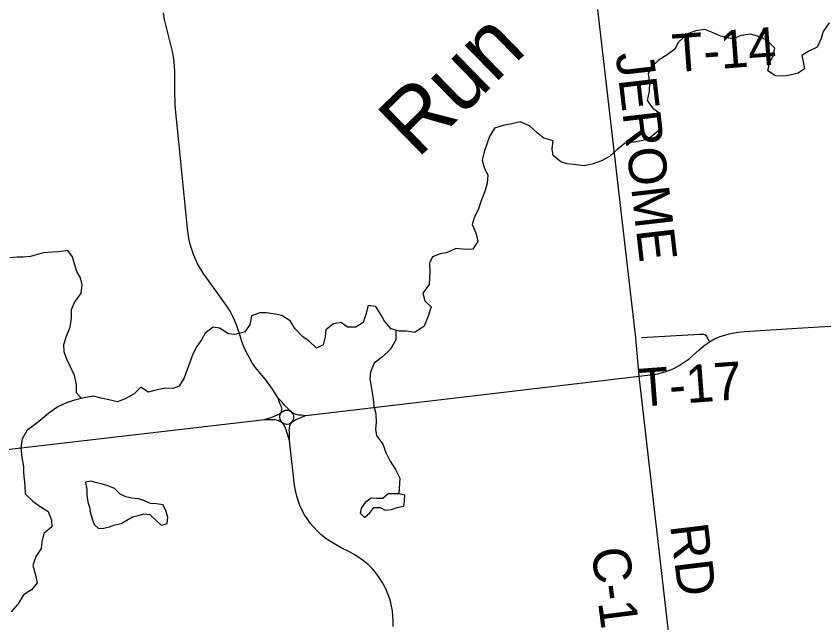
# Model space of a CAD drawing. Extents: x 114604 to 551442, y 316898 to 567001.
# Drawn here: x 151561 to 157965, y 462283 to 467092 of the extents above; entities that cross this region are included whole.
import ezdxf

# ---------------------------------------------------------------- set-up
doc = ezdxf.new("R2010")
doc.units = 0
for name, color, linetype in [('GE_P_Alignment_1000_Cardinal_Points', 7, 'Continuous'), ('GE_P_Alignment_500_Bearings', 7, 'Continuous'), ('MT_X_Edge_Line', 7, 'Continuous'), ('PM_P_Cells', 7, 'Continuous'), ('PM_P_CL_Double_Solid', 7, 'Continuous'), ('PM_P_Crosswalk', 7, 'Continuous'), ('PM_P_Stop_Line', 7, 'Continuous')]:
    doc.layers.add(name, color=color, linetype=linetype)

msp = doc.modelspace()

# ---------------------------------------------------------------- linework, layer by layer
at = {"layer": 'GE_P_Alignment_1000_Cardinal_Points'}
for points in [[(156500.8, 464238.6), (156541.6, 464242.8), (156590.3, 464248.6), (156648.7, 464258), (156711.1, 464274.3), (156769.7, 464297.1), (156818, 464323.2), (156858.3, 464348.6), (156895.9, 464376.4), (156973.4, 464443.3), (157014.1, 464477.9), (157056.8, 464509.5), (157097.9, 464533.6), (157141.7, 464551.8), (157188.3, 464566.9), (157212.7, 464573.2), (157237.1, 464579.6), (157285.5, 464587.5), (157335.6, 464592.7), (157753.5, 464618.5), (157881.8, 464626.2), (158246, 464648.3)], [(156518.5, 464544.4), (156979.8, 464572.1), (156996.8, 464572.4), (157009.2, 464571.7), (157020.9, 464569), (157029.8, 464563.1), (157037.8, 464550.9), (157056.8, 464509.5)]]:
    msp.add_lwpolyline(points, dxfattribs=at)
at = {"layer": 'GE_P_Alignment_500_Bearings'}
msp.add_line((153857.7, 463927.8), (156500.8, 464238.6), dxfattribs=at)
for points in [[(153638.9, 464063.5), (153617.3, 464098.4), (153593.2, 464136.5), (153568.3, 464173.6), (153540.3, 464210.2), (153509.1, 464246.9), (153484.3, 464276), (153456.1, 464310.5), (153433.6, 464343.2), (153410.3, 464382.5), (153387, 464426.1), (153369.2, 464465.4), (153351, 464512.7), (153337, 464557.5), (153322.7, 464606.4), (153309.5, 464644.1), (153293.3, 464683.4), (153276.4, 464717.3), (153257, 464752.4), (153237, 464785.2), (153213.2, 464820.3), (153072.4, 465015.9), (153045.2, 465054.6), (153025, 465085.9), (153002.8, 465124.1), (152983.6, 465165.1), (152968.5, 465201.6), (152954.2, 465241.5), (152941.6, 465285.5), (152931.7, 465328.4), (152924.5, 465369.7), (152919.8, 465408.3), (152851.7, 466096.1), (152827.8, 466329.2), (152822.7, 466390), (152821, 466428.9), (152820.2, 466466.7), (152819.9, 466507.5), (152820.6, 466598.1), (152819.9, 466659.7), (152818, 466694), (152814.4, 466731.4), (152808.4, 466770.6), (152802.4, 466800.4), (152745.7, 467033.8), (152736, 467075.4), (152729.4, 467117.5)], [(156975.4, 460128.8), (156942.7, 460466.5), (156847.4, 461283), (156749.1, 462078.5), (156500.8, 464238.6), (156474.2, 464542.1), (156172.8, 467144.1)], [(153743.6, 463956.4), (153711.6, 463985.9), (153695.1, 464002.4), (153684.3, 464014.8), (153669.9, 464033), (153638.9, 464063.5)], [(153660.3, 463946.5), (153664.5, 463962.2), (153666.7, 463974.5), (153666.4, 463985.4), (153664.7, 463994.4), (153660.8, 464005.1), (153652.5, 464022.5), (153638.9, 464063.5)], [(144815.1, 463998.2), (144842.3, 463909.3), (144999.5, 463315.2), (145032.9, 463240.6), (145072.2, 463190.1), (145126.2, 463160.5), (145204.2, 463134.2), (145299.8, 463137.5), (145527.1, 463163.4), (150387.8, 463659.6), (150489.7, 463665.2), (150543.9, 463660.8), (150597.4, 463643.8), (150651.7, 463620.6), (150724.7, 463596.2), (150785.8, 463584.1), (150833.7, 463583.8), (150917.6, 463591.3), (153533.5, 463893.8)], [(153660.3, 463946.5), (153669.6, 463955.6), (153680.6, 463962.5), (153685.4, 463964.5), (153693.8, 463967.9), (153705.8, 463969.8), (153719.2, 463968.3), (153731.5, 463964.1), (153743.6, 463956.4)], [(153533.5, 463893.8), (153596.8, 463915.6), (153615.4, 463923.2), (153633.2, 463932), (153660.3, 463946.5)], [(153670.7, 463872.4), (153660.1, 463885), (153654.4, 463897.4), (153652.7, 463907.1), (153652.2, 463909.9), (153652.6, 463922.2), (153655.7, 463935.3), (153660.3, 463946.5)], [(153747.8, 463874.8), (153755.7, 463884.6), (153760.1, 463894.8), (153763, 463905.5), (153763.2, 463915.9), (153762.8, 463918.5), (153761.7, 463927.3), (153758.2, 463936.3), (153752.9, 463945.4), (153743.6, 463956.4)], [(153743.6, 463956.4), (153763.9, 463942.1), (153779.1, 463936.3), (153789.6, 463933.6), (153799.8, 463932.1), (153808.9, 463931.7), (153821.8, 463932), (153857.7, 463927.8)], [(153747.8, 463874.8), (153771.3, 463888.5), (153791.2, 463899.6), (153812, 463908.1), (153823.8, 463912.5), (153857.7, 463927.8)], [(153533.5, 463893.8), (153599.9, 463894.3), (153614, 463894.4), (153624.7, 463893.1), (153639.7, 463888.7), (153670.7, 463872.4)], [(153670.7, 463872.4), (153682.7, 463864.1), (153695, 463859.6), (153703.5, 463858.9), (153710.2, 463858.4), (153725, 463860.7), (153737, 463866.5), (153747.8, 463874.8)], [(153727.8, 463728.4), (153708, 463795), (153702, 463813.8), (153696.4, 463827.6), (153688.8, 463844.4), (153681.4, 463857.5), (153670.7, 463872.4)], [(153727.8, 463728.4), (153727.5, 463795.9), (153727, 463809.2), (153727.3, 463820.6), (153729, 463832.6), (153731.9, 463844.9), (153736.6, 463857.9), (153747.8, 463874.8)], [(154549.9, 462255.3), (154550.4, 462298.6), (154548.5, 462339.9), (154544.1, 462379.1), (154537.9, 462414.4), (154531.8, 462441.1), (154523.1, 462472.3), (154513.3, 462501.3), (154498.5, 462538.7), (154483.8, 462569.8), (154463.5, 462606.1), (154440, 462641.5), (154412, 462679.9), (154384.1, 462712.8), (154351, 462745.4), (154317.7, 462772.9), (154315.4, 462774.5), (154278.9, 462801.3), (154239.8, 462825.6), (154198.2, 462849), (154138.7, 462879), (154092, 462903.2), (154052.9, 462928.2), (154012.1, 462955), (154013.2, 462955.8), (153977.8, 462984.5), (153949.7, 463010), (153920.4, 463041.3), (153892.8, 463074), (153867.4, 463109.1), (153847.7, 463140.2), (153829.6, 463174.5), (153811, 463213.3), (153795.9, 463253.4), (153786.1, 463286.5), (153777.6, 463320.7), (153770.5, 463358.1), (153765.3, 463396.2), (153727.8, 463728.4)]]:
    msp.add_lwpolyline(points, dxfattribs=at)
at = {"layer": 'MT_X_Edge_Line'}
for points in [[(152741.7, 463065.5), (152757.4, 463069.7), (152765.1, 463119.8), (152750.9, 463165.8), (152726.6, 463217.8), (152672.4, 463225.5), (152626.3, 463229.3), (152578.1, 463249.1), (152531.9, 463266.8), (152477.8, 463272.6), (152429.7, 463282.3), (152385.5, 463302.2), (152341.2, 463348), (152297, 463367.8), (152246.8, 463381.6), (152200.7, 463393.3), (152154.5, 463407.1), (152110.5, 463398.9)], [(152110.5, 463398.9), (152122.8, 463338.9), (152123, 463292.8), (152129.3, 463242.7), (152143.6, 463196.7), (152149.8, 463152.7), (152164.1, 463106.7), (152180.4, 463062.7), (152214.6, 463030.8), (152256.6, 463033), (152302.7, 463045.3), (152344.7, 463059.6), (152392.7, 463071.8), (152438.7, 463096.1), (152482.6, 463124.4), (152528.6, 463134.6), (152572.6, 463146.9), (152620.8, 463141.1), (152671.1, 463093.3), (152711.4, 463057.4), (152741.7, 463065.5)], [(154595.6, 463305.6), (154511.4, 463305.2), (154467.6, 463268.9), (154421.5, 463268.7), (154375.4, 463272.4), (154329.4, 463238.1), (154295.6, 463191.9), (154287.8, 463151.8), (154322.1, 463117.9), (154364, 463156.2), (154397.8, 463198.4), (154429.7, 463198.6)], [(154429.7, 463198.6), (154445.9, 463198.7), (154488.1, 463176.9), (154538.1, 463181.1), (154582.1, 463197.4), (154634.2, 463207.7), (154640, 463251.8), (154641.7, 463295.9), (154595.6, 463305.6)]]:
    msp.add_lwpolyline(points, dxfattribs=at)
at = {"layer": 'PM_P_Cells'}
for points in [[(158006.6, 467039.5), (157958.9, 466969.1), (157943.2, 466915), (157911.4, 466846.7), (157845.5, 466814.3), (157789.6, 466780), (157801.8, 466730), (157810.1, 466673.9), (157760.2, 466639.6), (157696.2, 466625.3), (157646.1, 466615), (157582, 466618.6), (157521.7, 466658.4), (157533.4, 466720.5), (157559.2, 466772.7), (157574.9, 466838.9), (157512.4, 466902.6), (157450.2, 466930.3), (157383.9, 466950), (157309.9, 466939.5), (157243.9, 466911.2), (157191.7, 466918.9), (157139.5, 466936.6), (157087.3, 466958.4), (157021.1, 466986), (156949, 466975.6), (156883, 466951.2), (156813.2, 466884.8), (156783.4, 466830.5), (156723.5, 466786.2), (156651.6, 466739.7), (156597.8, 466689.4), (156572, 466635.2), (156582.4, 466565.1), (156578.8, 466497), (156563.1, 466422.8), (156605.5, 466365), (156659.8, 466325.2), (156662.1, 466257.2), (156654.5, 466183), (156594.6, 466134.6), (156530.7, 466106.3), (156460.6, 466093.9), (156388.5, 466085.5), (156326.7, 466035.1), (156264.8, 465978.6), (156200.9, 465946.3), (156128.9, 465919.8), (156064.8, 465905.5), (156000.7, 465913.1), (155930.5, 465920.8), (155880.3, 465936.5), (155818, 465988.2), (155811.7, 466038.3), (155817.4, 466104.4), (155745.1, 466124), (155690.8, 466165.8), (155630.4, 466221.5), (155558.1, 466253.2), (155492.1, 466238.8), (155422, 466224.4), (155354, 466204), (155314.3, 466137.7), (155296.5, 466085.6), (155272.8, 466017.3), (155257.1, 465949.2), (155275.5, 465883.2), (155299.8, 465833.2), (155296.1, 465767.1), (155280.4, 465711), (155250.7, 465636.7), (155227, 465564.5), (155191.3, 465494.2), (155177.6, 465440.1), (155206, 465374.1), (155222.4, 465308.1), (155180.6, 465243.8), (155126.5, 465241.5), (155048.3, 465251.1), (154972.4, 465216.6), (154922.3, 465208.4), (154862.3, 465184), (154838.5, 465133.8), (154840.9, 465065.7), (154839.2, 465015.6), (154835.4, 464965.5), (154785.7, 464895.2), (154800, 464835.2), (154852.4, 464787.4), (154828.7, 464715.1), (154795.1, 464634.8), (154723.2, 464584.4), (154653, 464594), (154598.9, 464595.7), (154534.7, 464613.4), (154482.3, 464673.2), (154456, 464723.2), (154413.5, 464791.1), (154351.4, 464798.7)], [(152079.1, 464061.3), (152040.6, 464107.6), (152040.3, 464171.7), (152023.9, 464243.7), (151989.5, 464317.7), (151961.1, 464379.6), (151942.8, 464431.6), (151938.5, 464489.7), (151960.2, 464555.9), (151989.8, 464628.1), (152001.5, 464698.3), (151999.1, 464766.4), (152022.9, 464822.6), (152076.6, 464896.9), (152084.3, 464963.1), (152072, 465017.1), (152041.7, 465067), (152027.4, 465117), (152007, 465185), (151970.7, 465234.8), (151900.6, 465224.5), (151850.5, 465222.2), (151778.4, 465215.8), (151728.4, 465201.5), (151674.3, 465187.2), (151618.3, 465182.9), (151568.2, 465180.7), (151512.1, 465176.4)], [(154351.4, 464798.7), (154333.7, 464726.5), (154312, 464664.3), (154254.1, 464626), (154188, 464627.6), (154137.7, 464663.4), (154077.6, 464653.1), (154017.7, 464606.7), (154010, 464550.6), (153996.3, 464486.4), (153942.4, 464460.1), (153884, 464515.8), (153833.7, 464549.6), (153773.3, 464613.4), (153734.8, 464677.3), (153668.5, 464719), (153616.4, 464728.7), (153544.2, 464740.4), (153494.1, 464740.1), (153426.1, 464715.7), (153414.4, 464645.6), (153370.6, 464587.3), (153294.6, 464568.8), (153244.5, 464574.6), (153174.1, 464618.3), (153124, 464628), (153060.1, 464579.6), (153030.3, 464527.4), (152994.5, 464473.1), (152962.8, 464412.9), (152935.1, 464342.6), (152913.4, 464284.4), (152893.6, 464224.2), (152853.9, 464159.9), (152803.9, 464141.6), (152745.8, 464143.3), (152679.7, 464129), (152607.7, 464110.6), (152549.4, 464150.3), (152497.6, 464098), (152425.6, 464057.6), (152365.6, 464035.2), (152297.4, 464050.9), (152245.3, 464060.6), (152175, 464080.3), (152097, 464065.9), (152024.9, 464047.5), (151960.9, 464027.1), (151892.9, 463996.7), (151821.1, 463946.3), (151755.2, 463889.8), (151705.4, 463849.5), (151649.5, 463811.2), (151609.7, 463742.9), (151598.1, 463670.7), (151606.5, 463594.6), (151620.9, 463522.6), (151619.2, 463472.5), (151625.4, 463422.4), (151629.7, 463372.4), (151632.1, 463306.3), (151694.5, 463246.5), (151744.8, 463210.7), (151815.1, 463165), (151841.5, 463097), (151843.8, 463043), (151780, 462992.5), (151764.3, 462924.4), (151760.6, 462872.2), (151716.8, 462807.9), (151693.1, 462737.7), (151711.5, 462671.7), (151727.9, 462601.6), (151684.1, 462545.3), (151620.2, 462504.9), (151578.5, 462434.6), (151520.7, 462370.2)], [(154572.6, 464603), (154571.2, 464525.5), (154529.5, 464453.2), (154465.7, 464392.7), (154399.8, 464342.3), (154370.2, 464270), (154366.4, 464219.9), (154372.7, 464169.9), (154383, 464109.8), (154391.3, 464055.8), (154397.6, 464001.7), (154411.9, 463939.7), (154416.3, 463869.6), (154410.6, 463817.5), (154418.9, 463767.5), (154467.3, 463699.6), (154491.7, 463633.7), (154526.1, 463565.7), (154568.5, 463499.8), (154603, 463429.9), (154595.6, 463305.6)]]:
    msp.add_lwpolyline(points, dxfattribs=at)

# ---------------------------------------------------------------- texts
at = {"layer": 'PM_P_CL_Double_Solid'}
for s, rotation, p in [('JEROME', 276.61627, (156313.6, 466792.9)), ('RD', 276.86185, (156745.2, 463056.3)), ('C-11', 277.28228, (156120.6, 462866.2))]:
    msp.add_text(s, height=300, rotation=rotation, dxfattribs=at).set_placement(p)
at = {"layer": 'PM_P_Crosswalk'}
for s, rotation, p in [('T-14', 4.29581, (156773.8, 466646.7)), ('T-17', 4.29723, (156502.5, 463995.9))]:
    msp.add_text(s, height=300, rotation=rotation, dxfattribs=at).set_placement(p)
at = {"layer": 'PM_P_Stop_Line'}
msp.add_text('Run', height=499.71, rotation=44.29881, dxfattribs=at).set_placement((154742.2, 465956.1))

doc.saveas('drawing.dxf')
